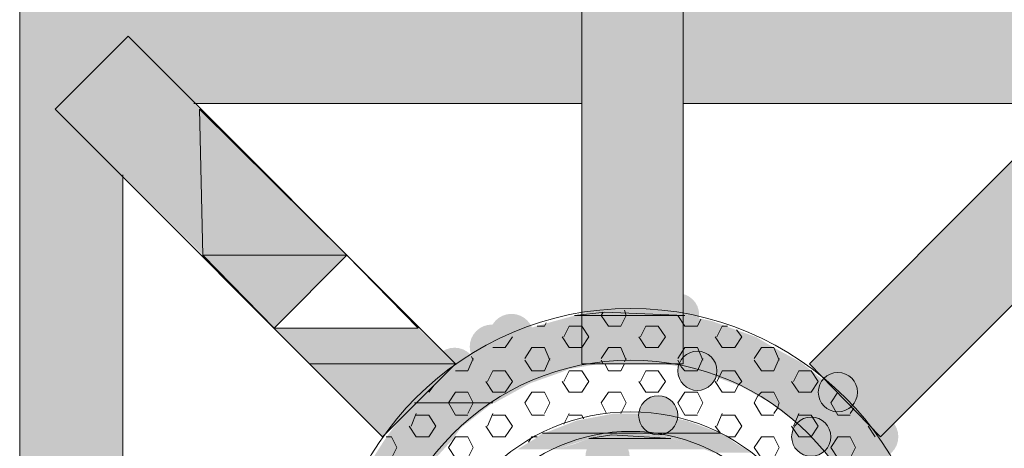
# Model space of a CAD drawing. Extents: x 3940905 to 4145695, y 925352 to 1109797.
# Tile 559 of 656: x 4012181 to 4012463, y 1099977 to 1100100. Entities that reach past the tile are written whole.
import ezdxf

# ---------------------------------------------------------------- set-up
doc = ezdxf.new("R2010")
doc.units = 0
doc.header["$LTSCALE"] = 750
doc.header["$MEASUREMENT"] = 0
doc.layers.add('CKD Equipments', color=252, linetype='CONTINUOUS', lineweight=0)

msp = doc.modelspace()

# ---------------------------------------------------------------- hatches: boundary and pattern name
at = {"layer": 'CKD Equipments', "true_color": 0xffffff}
h = msp.add_hatch(color=7, dxfattribs=at)
h.paths.add_polyline_path([(4012181.5, 1100095.18), (4012342.28, 1100105.36), (4012181.5, 1100105.36)])
h.paths.add_polyline_path([(4012342.28, 1100095.18), (4012181.5, 1100095.18), (4012342.28, 1100105.36)])
at = {"layer": 'CKD Equipments', "true_color": 0x808080}
h = msp.add_hatch(color=8, dxfattribs=at)
h.paths.add_polyline_path([(4012342.28, 1100053.46), (4012371.29, 1100105.36), (4012342.28, 1100105.36)])
h.paths.add_polyline_path([(4012371.29, 1100053.46), (4012342.28, 1100053.46), (4012371.29, 1100105.36)])
at = {"layer": 'CKD Equipments', "true_color": 0xffffff}
h = msp.add_hatch(color=7, dxfattribs=at)
h.paths.add_polyline_path([(4012371.29, 1100095.18), (4012531.56, 1100105.36), (4012371.29, 1100105.36)])
h.paths.add_polyline_path([(4012531.56, 1100095.18), (4012371.29, 1100095.18), (4012531.56, 1100105.36)])
h = msp.add_hatch(color=7, dxfattribs=at)
h.paths.add_polyline_path([(4012181.5, 1100074.32), (4012212.54, 1100095.18), (4012181.5, 1100095.18)])
h.paths.add_polyline_path([(4012191.68, 1100074.32), (4012181.5, 1100074.32), (4012212.54, 1100095.18)])
at = {"layer": 'CKD Equipments', "true_color": 0x808080}
h = msp.add_hatch(color=8, dxfattribs=at)
h.paths.add_polyline_path([(4012191.68, 1100074.32), (4012232.89, 1100074.32), (4012212.54, 1100095.18)])
h.paths.add_polyline_path([(4012233.91, 1100032.6), (4012191.68, 1100074.32), (4012232.89, 1100074.32)])
at = {"layer": 'CKD Equipments', "true_color": 0xffffff}
h = msp.add_hatch(color=7, dxfattribs=at)
h.paths.add_polyline_path([(4012231.36, 1100075.85), (4012342.28, 1100095.18), (4012212.54, 1100095.18)])
h.paths.add_polyline_path([(4012342.28, 1100075.85), (4012231.36, 1100075.85), (4012342.28, 1100095.18)])
h = msp.add_hatch(color=7, dxfattribs=at)
h.paths.add_polyline_path([(4012371.29, 1100075.85), (4012501.03, 1100095.18), (4012371.29, 1100095.18)])
h.paths.add_polyline_path([(4012481.7, 1100075.85), (4012371.29, 1100075.85), (4012501.03, 1100095.18)])
h = msp.add_hatch(color=7, dxfattribs=at)
h.paths.add_polyline_path([(4012181.5, 1100055.49), (4012191.68, 1100074.32), (4012181.5, 1100074.32)])
h.paths.add_polyline_path([(4012211.01, 1100055.49), (4012181.5, 1100055.49), (4012191.68, 1100074.32)])
at = {"layer": 'CKD Equipments', "true_color": 0x808080}
h = msp.add_hatch(color=8, dxfattribs=at)
h.paths.add_polyline_path([(4012438.45, 1100032.6), (4012521.39, 1100074.32), (4012480.17, 1100074.32)])
h.paths.add_polyline_path([(4012479.66, 1100032.6), (4012438.45, 1100032.6), (4012521.39, 1100074.32)])
at = {"layer": 'CKD Equipments', "true_color": 0xffffff}
h = msp.add_hatch(color=7, dxfattribs=at)
h.paths.add_polyline_path([(4012181.5, 1099944.57), (4012211.01, 1100055.49), (4012181.5, 1100055.49)])
h.paths.add_polyline_path([(4012211.01, 1099944.57), (4012181.5, 1099944.57), (4012211.01, 1100055.49)])
at = {"layer": 'CKD Equipments', "true_color": 0xff0000}
h = msp.add_hatch(color=1, dxfattribs=at)
h.paths.add_polyline_path([(4012342.28, 1100001.56), (4012371.29, 1100053.46), (4012342.28, 1100053.46)])
h.paths.add_polyline_path([(4012371.29, 1100001.56), (4012342.28, 1100001.56), (4012371.29, 1100053.46)])
h = msp.add_hatch(color=1, dxfattribs=at)
h.paths.add_polyline_path([(4012458.8, 1100011.74), (4012417.59, 1100011.74), (4012438.45, 1100032.6)])
h.paths.add_polyline_path([(4012407.41, 1100001.56), (4012458.8, 1100011.74), (4012417.59, 1100011.74)])
h.paths.add_polyline_path([(4012448.63, 1100001.56), (4012407.41, 1100001.56), (4012458.8, 1100011.74)])
at = {"layer": 'CKD Equipments', "true_color": 0x808080}
h = msp.add_hatch(color=8, dxfattribs=at)
h.paths.add_polyline_path([(4012458.8, 1100011.74), (4012479.66, 1100032.6), (4012438.45, 1100032.6)])
h.paths.add_polyline_path([(4012479.66, 1100032.6), (4012458.8, 1100011.74)], flags=16)
h = msp.add_hatch(color=8, dxfattribs=at)
edge = h.paths.add_edge_path(flags=16)
edge.add_arc((4012369.76, 1100015.55), 6.11, 0, 360)
h = msp.add_hatch(color=8, dxfattribs=at)
edge = h.paths.add_edge_path(flags=16)
edge.add_arc((4012322.19, 1100009.45), 6.35, 0, 360)
h = msp.add_hatch(color=8, dxfattribs=at)
h.paths.add_polyline_path([(4012379.43, 1100013.77), (4012340.25, 1100015.3), (4012371.8, 1100015.3)])
h.paths.add_polyline_path([(4012334.65, 1100013.77), (4012379.43, 1100013.77), (4012340.25, 1100015.3)])
h = msp.add_hatch(color=8, dxfattribs=at)
h.paths.add_polyline_path([(4012366.71, 1100016.32), (4012348.9, 1100016.32), (4012353.48, 1100016.83)])
h.paths.add_polyline_path([(4012371.8, 1100015.3), (4012366.71, 1100016.32), (4012348.9, 1100016.32)])
h = msp.add_hatch(color=8, dxfattribs=at)
edge = h.paths.add_edge_path(flags=16)
edge.add_arc((4012316.59, 1100006.39), 6.35, 0, 360)
h = msp.add_hatch(color=8, dxfattribs=at)
h.paths.add_polyline_path([(4012385.02, 1100011.74), (4012334.65, 1100013.77), (4012379.43, 1100013.77)])
h.paths.add_polyline_path([(4012327.53, 1100011.74), (4012385.02, 1100011.74), (4012334.65, 1100013.77)])
at = {"layer": 'CKD Equipments', "true_color": 0xff0000}
h = msp.add_hatch(color=1, dxfattribs=at)
h.paths.add_polyline_path([(4012264.44, 1100001.56), (4012295.47, 1100011.74), (4012254.26, 1100011.74)])
h.paths.add_polyline_path([(4012306.16, 1100001.56), (4012264.44, 1100001.56), (4012295.47, 1100011.74)])
at = {"layer": 'CKD Equipments', "true_color": 0x808080}
h = msp.add_hatch(color=8, dxfattribs=at)
h.paths.add_polyline_path([(4012397.24, 1100006.14), (4012321.93, 1100009.19), (4012392.15, 1100009.19)])
h.paths.add_polyline_path([(4012315.32, 1100006.14), (4012397.24, 1100006.14), (4012321.93, 1100009.19)])
h = msp.add_hatch(color=8, dxfattribs=at)
h.paths.add_polyline_path([(4012392.15, 1100009.19), (4012327.53, 1100011.74), (4012385.02, 1100011.74)])
h.paths.add_polyline_path([(4012321.93, 1100009.19), (4012392.15, 1100009.19), (4012327.53, 1100011.74)])
h = msp.add_hatch(color=8, dxfattribs=at)
edge = h.paths.add_edge_path(flags=16)
edge.add_arc((4012305.9, 1099999.78), 6.35, 0, 360)
h = msp.add_hatch(color=8, dxfattribs=at)
h.paths.add_polyline_path([(4012403.85, 1100002.58), (4012315.32, 1100006.14), (4012397.24, 1100006.14)])
h.paths.add_polyline_path([(4012310.23, 1100002.58), (4012403.85, 1100002.58), (4012315.32, 1100006.14)])
h = msp.add_hatch(color=8, dxfattribs=at)
edge = h.paths.add_edge_path(flags=16)
edge.add_arc((4012375.36, 1099999.53), 5.6, 0, 360)
h = msp.add_hatch(color=8, dxfattribs=at)
h.paths.add_polyline_path([(4012338.72, 1100000.03), (4012308.7, 1100002.07), (4012350.43, 1100002.07)])
h.paths.add_polyline_path([(4012305.65, 1100000.03), (4012338.72, 1100000.03), (4012308.7, 1100002.07)])
h = msp.add_hatch(color=8, dxfattribs=at)
h.paths.add_polyline_path([(4012404.87, 1100002.07), (4012310.23, 1100002.58), (4012403.85, 1100002.58)])
h.paths.add_polyline_path([(4012308.7, 1100002.07), (4012404.87, 1100002.07), (4012310.23, 1100002.58)])
h = msp.add_hatch(color=8, dxfattribs=at)
h.paths.add_polyline_path([(4012407.41, 1100000.03), (4012362.64, 1100002.07), (4012404.87, 1100002.07)])
h.paths.add_polyline_path([(4012374.34, 1100000.03), (4012407.41, 1100000.03), (4012362.64, 1100002.07)])
at = {"layer": 'CKD Equipments', "true_color": 0xff0000}
h = msp.add_hatch(color=1, dxfattribs=at)
h.paths.add_polyline_path([(4012427.76, 1099980.7), (4012448.63, 1100001.56), (4012407.41, 1100001.56)])
h.paths.add_polyline_path([(4012448.63, 1100001.56), (4012427.76, 1099980.7)], flags=16)
at = {"layer": 'CKD Equipments', "true_color": 0x808080}
h = msp.add_hatch(color=8, dxfattribs=at)
edge = h.paths.add_edge_path(flags=16)
edge.add_arc((4012298.02, 1099993.42), 6.61, 0, 360)
h = msp.add_hatch(color=8, dxfattribs=at)
h.paths.add_polyline_path([(4012327.53, 1099995.96), (4012304.12, 1099999.02), (4012336.18, 1099999.02)])
h.paths.add_polyline_path([(4012301.07, 1099995.96), (4012327.53, 1099995.96), (4012304.12, 1099999.02)])
h = msp.add_hatch(color=8, dxfattribs=at)
h.paths.add_polyline_path([(4012336.18, 1099999.02), (4012305.65, 1100000.03), (4012338.72, 1100000.03)])
h.paths.add_polyline_path([(4012304.12, 1099999.02), (4012336.18, 1099999.02), (4012305.65, 1100000.03)])
h = msp.add_hatch(color=8, dxfattribs=at)
h.paths.add_polyline_path([(4012412.5, 1099995.96), (4012374.34, 1100000.03), (4012407.41, 1100000.03)])
h.paths.add_polyline_path([(4012385.53, 1099995.96), (4012412.5, 1099995.96), (4012374.34, 1100000.03)])
h = msp.add_hatch(color=8, dxfattribs=at)
edge = h.paths.add_edge_path(flags=16)
edge.add_arc((4012415.55, 1099993.42), 5.6, 0, 360)
h = msp.add_hatch(color=8, dxfattribs=at)
h.paths.add_polyline_path([(4012317.35, 1099990.37), (4012301.07, 1099995.96), (4012327.53, 1099995.96)])
h.paths.add_polyline_path([(4012294.46, 1099990.37), (4012317.35, 1099990.37), (4012301.07, 1099995.96)])
h = msp.add_hatch(color=8, dxfattribs=at)
h.paths.add_polyline_path([(4012414.03, 1099994.95), (4012385.53, 1099995.96), (4012412.5, 1099995.96)])
h.paths.add_polyline_path([(4012388.08, 1099994.95), (4012414.03, 1099994.95), (4012385.53, 1099995.96)])
h = msp.add_hatch(color=8, dxfattribs=at)
h.paths.add_polyline_path([(4012418.61, 1099990.37), (4012388.08, 1099994.95), (4012414.03, 1099994.95)])
h.paths.add_polyline_path([(4012396.22, 1099990.37), (4012418.61, 1099990.37), (4012388.08, 1099994.95)])
h = msp.add_hatch(color=8, dxfattribs=at)
edge = h.paths.add_edge_path(flags=16)
edge.add_arc((4012364.16, 1099986.81), 5.6, 0, 360)
h = msp.add_hatch(color=8, dxfattribs=at)
edge = h.paths.add_edge_path(flags=16)
edge.add_arc((4012364.16, 1099986.81), 5.6, 0, 360)
h = msp.add_hatch(color=8, dxfattribs=at)
h.paths.add_polyline_path([(4012294.46, 1099990.37), (4012316.84, 1099990.37), (4012317.35, 1099990.37)])
h.paths.add_polyline_path([(4012307.68, 1099983.24), (4012294.46, 1099990.37), (4012316.84, 1099990.37)])
h.paths.add_polyline_path([(4012288.35, 1099983.24), (4012307.68, 1099983.24), (4012294.46, 1099990.37)])
h = msp.add_hatch(color=8, dxfattribs=at)
h.paths.add_polyline_path([(4012423.19, 1099985.28), (4012396.22, 1099990.37), (4012418.61, 1099990.37)])
h.paths.add_polyline_path([(4012402.83, 1099985.28), (4012423.19, 1099985.28), (4012396.22, 1099990.37)])
h = msp.add_hatch(color=8, dxfattribs=at)
h.paths.add_polyline_path([(4012372.3, 1099985.28), (4012351.44, 1099987.31), (4012362.13, 1099987.31)])
h.paths.add_polyline_path([(4012340.76, 1099985.28), (4012372.3, 1099985.28), (4012351.44, 1099987.31)])
h = msp.add_hatch(color=8, dxfattribs=at)
edge = h.paths.add_edge_path(flags=16)
edge.add_arc((4012426.49, 1099980.7), 6.36, 0, 360)
h = msp.add_hatch(color=8, dxfattribs=at)
h.paths.add_polyline_path([(4012381.97, 1099981.72), (4012340.76, 1099985.28), (4012372.3, 1099985.28)])
h.paths.add_polyline_path([(4012331.6, 1099981.72), (4012381.97, 1099981.72), (4012340.76, 1099985.28)])
h = msp.add_hatch(color=8, dxfattribs=at)
edge = h.paths.add_edge_path(flags=16)
edge.add_arc((4012407.92, 1099980.7), 5.6, 0, 360)
h = msp.add_hatch(color=8, dxfattribs=at)
h.paths.add_polyline_path([(4012424.71, 1099983.24), (4012402.83, 1099985.28), (4012423.19, 1099985.28)])
h.paths.add_polyline_path([(4012405.38, 1099983.24), (4012424.71, 1099983.24), (4012402.83, 1099985.28)])
h = msp.add_hatch(color=8, dxfattribs=at)
h.paths.add_polyline_path([(4012305.14, 1099979.68), (4012288.35, 1099983.24), (4012307.68, 1099983.24)])
h.paths.add_polyline_path([(4012285.81, 1099979.68), (4012305.14, 1099979.68), (4012288.35, 1099983.24)])
h = msp.add_hatch(color=8, dxfattribs=at)
h.paths.add_polyline_path([(4012344.32, 1099980.19), (4012331.09, 1099981.72), (4012353.48, 1099981.72)])
h.paths.add_polyline_path([(4012329.05, 1099980.19), (4012344.32, 1099980.19), (4012331.09, 1099981.72)])
h = msp.add_hatch(color=8, dxfattribs=at)
edge = h.paths.add_edge_path(flags=16)
edge.add_arc((4012349.66, 1099974.85), 6.35, 0, 360)
h = msp.add_hatch(color=8, dxfattribs=at)
h.paths.add_polyline_path([(4012364.16, 1099981.21), (4012350.93, 1099981.21), (4012353.99, 1099981.72)])
h.paths.add_polyline_path([(4012367.72, 1099980.19), (4012364.16, 1099981.21), (4012350.93, 1099981.21)])
h = msp.add_hatch(color=8, dxfattribs=at)
h.paths.add_polyline_path([(4012382.99, 1099981.21), (4012357.04, 1099981.72), (4012381.97, 1099981.72)])
h.paths.add_polyline_path([(4012364.16, 1099981.21), (4012382.99, 1099981.21), (4012357.04, 1099981.72)])
h = msp.add_hatch(color=8, dxfattribs=at)
h.paths.add_polyline_path([(4012386.55, 1099978.66), (4012364.16, 1099981.21), (4012382.99, 1099981.21)])
h.paths.add_polyline_path([(4012373.32, 1099978.66), (4012386.55, 1099978.66), (4012364.16, 1099981.21)])
h = msp.add_hatch(color=8, dxfattribs=at)
h.paths.add_polyline_path([(4012430.82, 1099974.59), (4012405.38, 1099983.24), (4012424.71, 1099983.24)])
h.paths.add_polyline_path([(4012413.52, 1099974.59), (4012430.82, 1099974.59), (4012405.38, 1099983.24)])
h = msp.add_hatch(color=8, dxfattribs=at)
h.paths.add_polyline_path([(4012300.05, 1099974.09), (4012285.81, 1099979.68), (4012305.14, 1099979.68)])
h.paths.add_polyline_path([(4012282.24, 1099974.09), (4012300.05, 1099974.09), (4012285.81, 1099979.68)])
h = msp.add_hatch(color=8, dxfattribs=at)
h.paths.add_polyline_path([(4012335.16, 1099977.14), (4012329.05, 1099980.19), (4012344.32, 1099980.19)])
h.paths.add_polyline_path([(4012323.97, 1099977.14), (4012335.16, 1099977.14), (4012329.05, 1099980.19)])
h = msp.add_hatch(color=8, dxfattribs=at)
h.paths.add_polyline_path([(4012377.39, 1099977.14), (4012340.25, 1099978.66), (4012373.32, 1099978.66)])
h.paths.add_polyline_path([(4012335.16, 1099977.14), (4012377.39, 1099977.14), (4012340.25, 1099978.66)])
h = msp.add_hatch(color=8, dxfattribs=at)
h.paths.add_polyline_path([(4012373.32, 1099978.66), (4012344.32, 1099980.19), (4012367.72, 1099980.19)])
h.paths.add_polyline_path([(4012340.25, 1099978.66), (4012373.32, 1099978.66), (4012344.32, 1099980.19)])
h = msp.add_hatch(color=8, dxfattribs=at)
h.paths.add_polyline_path([(4012391.13, 1099976.12), (4012373.32, 1099978.66), (4012386.55, 1099978.66)])
h.paths.add_polyline_path([(4012379.94, 1099976.12), (4012391.13, 1099976.12), (4012373.32, 1099978.66)])

# ---------------------------------------------------------------- linework, layer by layer
at = {"layer": 'CKD Equipments', "color": 8, "true_color": 0x808080}
for p, q in [((4012181.5, 1099755.3), (4012181.5, 1100105.36)), ((4012342.28, 1100105.36), (4012342.28, 1100001.56)), ((4012371.29, 1100001.56), (4012371.29, 1100105.36)), ((4012191.68, 1100074.32), (4012212.54, 1100095.18)), ((4012306.16, 1100001.56), (4012212.54, 1100095.18)), ((4012407.41, 1100001.56), (4012501.03, 1100095.18)), ((4012285.3, 1099980.7), (4012191.68, 1100074.32)), ((4012231.36, 1100075.85), (4012342.28, 1100075.85)), ((4012275.12, 1100032.6), (4012232.89, 1100074.32)), ((4012232.89, 1100074.32), (4012233.91, 1100032.6)), ((4012371.29, 1100075.85), (4012481.7, 1100075.85)), ((4012427.76, 1099980.7), (4012521.39, 1100074.32)), ((4012211.01, 1099944.57), (4012211.01, 1100055.49)), ((4012275.12, 1100032.6), (4012233.91, 1100032.6)), ((4012233.91, 1100032.6), (4012254.26, 1100011.74)), ((4012233.91, 1100032.6), (4012275.12, 1100032.6)), ((4012254.26, 1100011.74), (4012275.12, 1100032.6)), ((4012340.25, 1100015.3), (4012348.9, 1100016.32)), ((4012371.8, 1100015.3), (4012340.25, 1100015.3)), ((4012348.39, 1100016.32), (4012347.88, 1100015.3)), ((4012347.88, 1100015.3), (4012349.92, 1100012.25)), ((4012348.9, 1100016.32), (4012371.8, 1100015.3)), ((4012355, 1100015.3), (4012353.48, 1100012.25)), ((4012354.5, 1100016.83), (4012355, 1100015.3)), ((4012369.76, 1100015.3), (4012371.8, 1100012.25)), ((4012331.6, 1100012.25), (4012329.56, 1100012.25)), ((4012332.11, 1100013.26), (4012331.6, 1100012.25)), ((4012338.72, 1100012.25), (4012337.2, 1100009.19)), ((4012342.28, 1100012.25), (4012338.72, 1100012.25)), ((4012342.28, 1100012.25), (4012344.32, 1100009.19)), ((4012353.48, 1100012.25), (4012349.92, 1100012.25)), ((4012360.6, 1100012.25), (4012359.07, 1100009.19)), ((4012364.16, 1100012.25), (4012360.6, 1100012.25)), ((4012364.16, 1100012.25), (4012366.2, 1100009.19)), ((4012375.36, 1100012.25), (4012371.8, 1100012.25)), ((4012376.37, 1100014.28), (4012375.36, 1100012.25)), ((4012382.48, 1100012.25), (4012380.95, 1100009.19)), ((4012384.01, 1100012.25), (4012382.48, 1100012.25)), ((4012322.44, 1100009.19), (4012320.41, 1100006.14)), ((4012336.69, 1100009.19), (4012338.72, 1100006.14)), ((4012344.32, 1100009.19), (4012342.28, 1100006.14)), ((4012358.57, 1100009.19), (4012360.6, 1100006.14)), ((4012366.2, 1100009.19), (4012364.16, 1100006.14)), ((4012380.44, 1100009.19), (4012382.48, 1100006.14)), ((4012388.08, 1100009.19), (4012386.04, 1100006.14)), ((4012386.55, 1100011.23), (4012388.08, 1100009.19)), ((4012310.74, 1100003.6), (4012311.25, 1100002.58)), ((4012320.41, 1100006.14), (4012316.84, 1100006.14)), ((4012328.04, 1100006.14), (4012326, 1100003.09)), ((4012331.6, 1100006.14), (4012328.04, 1100006.14)), ((4012331.6, 1100006.14), (4012333.13, 1100002.58)), ((4012342.28, 1100006.14), (4012338.72, 1100006.14)), ((4012349.92, 1100006.14), (4012347.88, 1100003.09)), ((4012353.48, 1100006.14), (4012349.92, 1100006.14)), ((4012353.48, 1100006.14), (4012355, 1100002.58)), ((4012364.16, 1100006.14), (4012360.6, 1100006.14)), ((4012371.8, 1100006.14), (4012369.76, 1100003.09)), ((4012375.36, 1100006.14), (4012371.8, 1100006.14)), ((4012375.36, 1100006.14), (4012376.88, 1100002.58)), ((4012386.04, 1100006.14), (4012382.48, 1100006.14)), ((4012393.67, 1100006.14), (4012391.64, 1100003.09)), ((4012397.24, 1100006.14), (4012393.67, 1100006.14)), ((4012397.24, 1100006.14), (4012398.76, 1100002.58)), ((4012306.16, 1100001.56), (4012285.3, 1099980.7)), ((4012311.25, 1100003.09), (4012309.72, 1099999.53)), ((4012326, 1100002.58), (4012328.04, 1099999.53)), ((4012333.13, 1100003.09), (4012331.6, 1099999.53)), ((4012342.28, 1100001.56), (4012371.29, 1100001.56)), ((4012347.88, 1100002.58), (4012348.39, 1100001.56)), ((4012348.9, 1100001.56), (4012349.92, 1099999.53)), ((4012354.5, 1100001.56), (4012353.48, 1099999.53)), ((4012355, 1100003.09), (4012354.5, 1100002.07)), ((4012369.76, 1100002.58), (4012370.78, 1100000.54)), ((4012376.88, 1100003.09), (4012375.36, 1099999.53)), ((4012391.64, 1100002.58), (4012393.67, 1099999.53)), ((4012398.76, 1100003.09), (4012397.24, 1099999.53)), ((4012407.41, 1100001.56), (4012427.76, 1099980.7)), ((4012309.72, 1099999.53), (4012306.16, 1099999.53)), ((4012316.84, 1099999.53), (4012315.32, 1099996.47)), ((4012320.41, 1099999.53), (4012316.84, 1099999.53)), ((4012320.41, 1099999.53), (4012322.44, 1099996.47)), ((4012331.6, 1099999.53), (4012328.04, 1099999.53)), ((4012338.72, 1099999.53), (4012337.2, 1099996.47)), ((4012342.28, 1099999.53), (4012338.72, 1099999.53)), ((4012342.28, 1099999.53), (4012344.32, 1099996.47)), ((4012353.48, 1099999.53), (4012349.92, 1099999.53)), ((4012360.6, 1099999.53), (4012359.07, 1099996.47)), ((4012364.16, 1099999.53), (4012360.6, 1099999.53)), ((4012364.16, 1099999.53), (4012366.2, 1099996.47)), ((4012370.78, 1100000.54), (4012371.8, 1099999.53)), ((4012375.36, 1099999.53), (4012371.8, 1099999.53)), ((4012382.48, 1099999.53), (4012381.46, 1099997.49)), ((4012386.04, 1099999.53), (4012382.48, 1099999.53)), ((4012386.04, 1099999.53), (4012388.08, 1099996.47)), ((4012397.24, 1099999.53), (4012393.67, 1099999.53)), ((4012404.36, 1099999.53), (4012402.83, 1099996.47)), ((4012407.92, 1099999.53), (4012404.36, 1099999.53)), ((4012407.92, 1099999.53), (4012409.96, 1099996.47)), ((4012300.05, 1099995.46), (4012298.53, 1099993.42)), ((4012314.81, 1099996.47), (4012316.84, 1099993.42)), ((4012322.44, 1099996.47), (4012320.41, 1099993.42)), ((4012336.69, 1099996.47), (4012338.72, 1099993.42)), ((4012344.32, 1099996.47), (4012342.28, 1099993.42)), ((4012358.57, 1099996.47), (4012360.6, 1099993.42)), ((4012366.2, 1099996.47), (4012364.16, 1099993.42)), ((4012380.44, 1099996.47), (4012382.48, 1099993.42)), ((4012381.46, 1099997.49), (4012380.95, 1099996.47)), ((4012387.06, 1099995.46), (4012386.04, 1099993.42)), ((4012388.08, 1099996.47), (4012387.06, 1099995.46)), ((4012402.32, 1099996.47), (4012404.36, 1099993.42)), ((4012409.96, 1099996.47), (4012407.92, 1099993.42)), ((4012306.16, 1099993.42), (4012304.12, 1099990.37)), ((4012309.72, 1099993.42), (4012306.16, 1099993.42)), ((4012309.72, 1099993.42), (4012311.25, 1099990.37)), ((4012320.41, 1099993.42), (4012316.84, 1099993.42)), ((4012328.04, 1099993.42), (4012326, 1099990.37)), ((4012331.6, 1099993.42), (4012328.04, 1099993.42)), ((4012331.6, 1099993.42), (4012333.13, 1099990.37)), ((4012342.28, 1099993.42), (4012338.72, 1099993.42)), ((4012349.92, 1099993.42), (4012347.88, 1099990.37)), ((4012353.48, 1099993.42), (4012349.92, 1099993.42)), ((4012353.48, 1099993.42), (4012355, 1099990.37)), ((4012364.16, 1099993.42), (4012360.6, 1099993.42)), ((4012371.8, 1099993.42), (4012369.76, 1099990.37)), ((4012375.36, 1099993.42), (4012371.8, 1099993.42)), ((4012375.36, 1099993.42), (4012376.88, 1099990.37)), ((4012386.04, 1099993.42), (4012382.48, 1099993.42)), ((4012392.66, 1099992.4), (4012391.64, 1099990.37)), ((4012393.67, 1099993.42), (4012392.66, 1099992.4)), ((4012397.24, 1099993.42), (4012393.67, 1099993.42)), ((4012397.24, 1099993.42), (4012398.76, 1099990.37)), ((4012407.92, 1099993.42), (4012404.36, 1099993.42)), ((4012415.55, 1099993.42), (4012413.52, 1099990.37)), ((4012316.84, 1099990.37), (4012294.46, 1099990.37)), ((4012294.46, 1099990.37), (4012316.84, 1099990.37)), ((4012304.12, 1099990.37), (4012306.16, 1099986.81)), ((4012311.25, 1099990.37), (4012309.72, 1099987.31)), ((4012326, 1099990.37), (4012328.04, 1099986.81)), ((4012333.13, 1099990.37), (4012331.6, 1099987.31)), ((4012347.88, 1099990.37), (4012349.41, 1099987.31)), ((4012355, 1099990.37), (4012353.48, 1099987.31)), ((4012369.76, 1099990.37), (4012371.8, 1099986.81)), ((4012376.88, 1099990.37), (4012375.36, 1099987.31)), ((4012391.64, 1099990.37), (4012393.67, 1099986.81)), ((4012398.76, 1099990.37), (4012398.25, 1099988.84)), ((4012413.52, 1099990.37), (4012415.55, 1099986.81)), ((4012294.96, 1099987.31), (4012293.44, 1099983.75)), ((4012298.53, 1099986.81), (4012294.96, 1099986.81)), ((4012298.53, 1099986.81), (4012300.56, 1099983.75)), ((4012309.72, 1099986.81), (4012306.16, 1099986.81)), ((4012316.84, 1099987.31), (4012315.32, 1099983.75)), ((4012320.41, 1099986.81), (4012316.84, 1099986.81)), ((4012320.41, 1099986.81), (4012322.44, 1099983.75)), ((4012331.6, 1099986.81), (4012328.04, 1099986.81)), ((4012338.72, 1099987.31), (4012337.2, 1099984.26)), ((4012342.28, 1099986.81), (4012338.72, 1099986.81)), ((4012342.28, 1099986.81), (4012342.79, 1099985.79)), ((4012375.36, 1099986.81), (4012371.8, 1099986.81)), ((4012382.48, 1099987.31), (4012380.95, 1099983.75)), ((4012386.04, 1099986.81), (4012382.48, 1099986.81)), ((4012386.04, 1099986.81), (4012388.08, 1099983.75)), ((4012397.24, 1099986.81), (4012393.67, 1099986.81)), ((4012398.25, 1099988.84), (4012397.24, 1099987.31)), ((4012404.36, 1099987.31), (4012403.34, 1099984.77)), ((4012407.92, 1099986.81), (4012404.36, 1099986.81)), ((4012407.92, 1099986.81), (4012409.96, 1099983.75)), ((4012419.11, 1099986.81), (4012415.55, 1099986.81)), ((4012420.13, 1099988.84), (4012419.11, 1099987.31)), ((4012292.93, 1099983.75), (4012294.96, 1099980.7)), ((4012300.56, 1099983.75), (4012298.53, 1099980.7)), ((4012314.81, 1099983.75), (4012316.84, 1099980.7)), ((4012322.44, 1099983.75), (4012320.41, 1099980.7)), ((4012380.44, 1099983.75), (4012381.97, 1099981.72)), ((4012388.08, 1099983.75), (4012386.04, 1099980.7)), ((4012402.32, 1099983.75), (4012404.36, 1099980.7)), ((4012403.34, 1099984.77), (4012402.83, 1099983.75)), ((4012409.96, 1099983.75), (4012407.92, 1099980.7)), ((4012424.2, 1099983.75), (4012426.24, 1099980.7)), ((4012331.09, 1099981.72), (4012353.48, 1099981.72)), ((4012331.6, 1099981.72), (4012331.09, 1099981.72)), ((4012353.48, 1099981.72), (4012331.6, 1099981.72)), ((4012353.48, 1099981.72), (4012331.6, 1099981.72)), ((4012331.6, 1099981.72), (4012353.99, 1099981.72)), ((4012344.32, 1099980.19), (4012350.93, 1099981.21)), ((4012350.93, 1099981.21), (4012367.72, 1099980.19)), ((4012353.99, 1099981.72), (4012353.48, 1099981.72)), ((4012353.48, 1099981.72), (4012353.48, 1099981.72)), ((4012353.99, 1099981.72), (4012353.99, 1099981.72)), ((4012353.99, 1099981.72), (4012381.97, 1099981.72)), ((4012381.97, 1099981.72), (4012353.99, 1099981.72)), ((4012353.99, 1099981.72), (4012381.97, 1099981.72)), ((4012357.04, 1099981.72), (4012353.99, 1099981.72)), ((4012353.99, 1099981.72), (4012353.99, 1099981.72)), ((4012381.97, 1099981.72), (4012357.04, 1099981.72)), ((4012287.84, 1099980.7), (4012286.31, 1099980.7)), ((4012287.84, 1099980.7), (4012289.37, 1099977.65)), ((4012298.53, 1099980.7), (4012294.96, 1099980.7)), ((4012306.16, 1099980.7), (4012304.12, 1099977.65)), ((4012309.72, 1099980.7), (4012306.16, 1099980.7)), ((4012309.72, 1099980.7), (4012311.25, 1099977.65)), ((4012320.41, 1099980.7), (4012316.84, 1099980.7)), ((4012328.04, 1099980.7), (4012327.02, 1099979.17)), ((4012329.56, 1099980.7), (4012328.04, 1099980.7)), ((4012367.72, 1099980.19), (4012344.32, 1099980.19)), ((4012386.04, 1099980.7), (4012384.01, 1099980.7)), ((4012393.67, 1099980.7), (4012391.64, 1099977.65)), ((4012397.24, 1099980.7), (4012393.67, 1099980.7)), ((4012397.24, 1099980.7), (4012398.76, 1099977.65)), ((4012407.92, 1099980.7), (4012404.36, 1099980.7)), ((4012415.55, 1099980.7), (4012413.52, 1099977.65)), ((4012419.11, 1099980.7), (4012415.55, 1099980.7)), ((4012419.11, 1099980.7), (4012420.64, 1099977.65)), ((4012289.37, 1099977.65), (4012287.84, 1099974.59)), ((4012304.12, 1099977.65), (4012306.16, 1099974.59)), ((4012311.25, 1099977.65), (4012309.72, 1099974.59)), ((4012391.64, 1099977.65), (4012393.67, 1099974.59)), ((4012398.76, 1099977.65), (4012397.24, 1099974.59)), ((4012413.52, 1099977.65), (4012415.55, 1099974.59)), ((4012420.64, 1099977.65), (4012419.11, 1099974.59))]:
    msp.add_line(p, q, dxfattribs=at)
at = {"layer": 'CKD Equipments', "color": 1, "true_color": 0xff0000}
for p, q in [((4012275.12, 1100032.6), (4012254.26, 1100011.74)), ((4012254.26, 1100011.74), (4012275.12, 1100032.6)), ((4012275.12, 1100032.6), (4012254.26, 1100011.74)), ((4012275.12, 1100032.6), (4012275.12, 1100032.6)), ((4012295.47, 1100011.74), (4012275.12, 1100032.6)), ((4012275.12, 1100032.6), (4012275.12, 1100032.6)), ((4012254.26, 1100011.74), (4012295.47, 1100011.74)), ((4012306.16, 1100001.56), (4012264.44, 1100001.56)), ((4012264.44, 1100001.56), (4012285.3, 1099980.7)), ((4012285.3, 1099980.7), (4012306.16, 1100001.56))]:
    msp.add_line(p, q, dxfattribs=at)
at = {"layer": 'CKD Equipments', "color": 8, "true_color": 0x808080}
for centre, radius in [((4012356.28, 1099930.58), 86.75), ((4012375.36, 1099999.53), 5.6), ((4012356.28, 1099930.58), 72), ((4012415.55, 1099993.42), 5.6), ((4012364.16, 1099986.81), 5.6), ((4012364.16, 1099986.81), 5.6), ((4012356.28, 1099930.58), 57.24), ((4012407.92, 1099980.7), 5.6), ((4012356.28, 1099930.58), 51.64)]:
    msp.add_circle(centre, radius, dxfattribs=at)
for points in [[(4012233.91, 1100032.6), (4012275.12, 1100032.6), (4012232.89, 1100074.32)], [(4012254.26, 1100011.74), (4012275.12, 1100032.6), (4012233.91, 1100032.6)], [(4012371.8, 1100015.3), (4012340.25, 1100015.3), (4012348.9, 1100016.32)], [(4012367.72, 1099980.19), (4012344.32, 1099980.19), (4012350.93, 1099981.21)]]:
    msp.add_solid(points, dxfattribs=at)
at = {"layer": 'CKD Equipments', "color": 1, "true_color": 0xff0000}
msp.add_solid([(4012285.3, 1099980.7), (4012306.16, 1100001.56), (4012264.44, 1100001.56)], dxfattribs=at)

doc.saveas('drawing.dxf')
